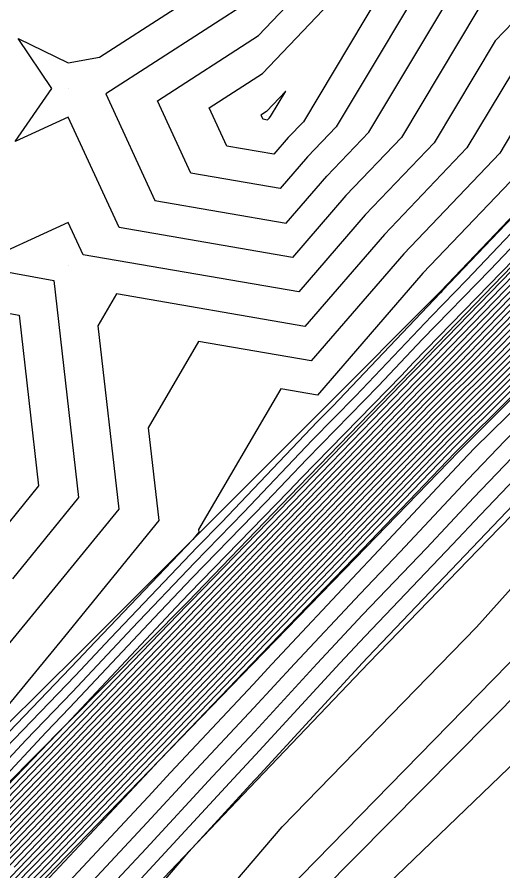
# Model space of a CAD drawing. Extents: x 2188792 to 2191981, y 386090 to 389710.
# Drawn here: x 2190937.31 to 2190964.68, y 388716.18 to 388764.3 of the extents above; entities that cross this region are included whole.
import ezdxf

# ---------------------------------------------------------------- set-up
doc = ezdxf.new("R2010")
doc.units = 0
for name, color, linetype in [('DTM Contours Major', 7, 'Continuous'), ('DTM Contours Minor', 7, 'Continuous'), ('Exist DTM QL2 LIDAR Elevation Point', 7, 'Continuous'), ('Exist Roads EOP', 7, 'Continuous'), ('Exist Roads EOT', 7, 'Continuous'), ('PH Exist DTM Breakline', 7, 'Continuous')]:
    doc.layers.add(name, color=color, linetype=linetype)

msp = doc.modelspace()

# ---------------------------------------------------------------- linework, layer by layer
at = {"layer": 'DTM Contours Major'}
for points in [[(2190937.024, 388700.844), (2190937.399, 388701.635), (2190944.469, 388709.514), (2190946.555, 388711.972), (2190949.092, 388714.961), (2190952.245, 388718.675), (2190963.183, 388729.917), (2190966.263, 388733.358), (2190969.789, 388737.297), (2190977.278, 388744.438), (2190980.417, 388748.054), (2190984.143, 388752.347), (2190987.709, 388754.929), (2190999.031, 388765.653), (2191002.619, 388768.554), (2191005.275, 388770.702), (2191007.32, 388772.355), (2191018.915, 388783.2), (2191020.165, 388784.328), (2191021.223, 388785.281), (2191039.794, 388802.727)], [(2191042.239, 388801.575), (2191023.757, 388781.907), (2191020.201, 388778.295), (2191007.25, 388764.518), (2191003.929, 388761.167), (2190988.443, 388744.746), (2190982.221, 388738.471), (2190969.719, 388726.456), (2190965.939, 388722.901), (2190949.011, 388706.617), (2190945.187, 388703.013), (2190932.424, 388689.18)], [(2190981.635, 388770.258), (2190974.993, 388763.282), (2190974.821, 388763.112), (2190968.135, 388756.089), (2190967.991, 388755.942), (2190961.27, 388748.882), (2190961.155, 388748.763), (2190955.069, 388742.355), (2190954.241, 388741.505), (2190948.833, 388735.825), (2190947.464, 388734.418), (2190942.574, 388729.293), (2190940.59, 388727.176), (2190936.667, 388723.105)], [(2190984.418, 388769.146), (2190978.878, 388763.58), (2190978.301, 388763.007), (2190972.706, 388757.385), (2190972.184, 388756.866), (2190966.42, 388750.92), (2190965.923, 388750.426), (2190960.134, 388744.452), (2190959.662, 388743.982), (2190953.847, 388737.98), (2190953.424, 388737.54), (2190947.587, 388731.516), (2190947.183, 388731.096), (2190946.774, 388730.669), (2190940.544, 388724.209), (2190939.99, 388723.633), (2190933.949, 388717.368)], [(2190992.398, 388768.816), (2190987.373, 388763.885), (2190986.189, 388762.792), (2190981.053, 388757.747), (2190980.013, 388756.659), (2190974.809, 388751.554), (2190969.411, 388746.259), (2190968.579, 388745.387), (2190963.1, 388740.019), (2190962.364, 388739.248), (2190957.412, 388733.958), (2190956.478, 388732.979), (2190951.665, 388727.841), (2190950.608, 388726.692), (2190945.959, 388721.728), (2190944.704, 388720.363), (2190940.223, 388715.574), (2190938.768, 388713.99), (2190934.456, 388709.379)], [(2190984.996, 388767.857), (2190980.908, 388763.75), (2190978.877, 388761.732), (2190974.742, 388757.577), (2190972.759, 388755.607), (2190968.492, 388751.204), (2190966.534, 388749.258), (2190962.241, 388744.827), (2190960.309, 388742.907), (2190955.988, 388738.448), (2190954.188, 388736.575), (2190949.864, 388732.111), (2190948.068, 388730.242), (2190946.244, 388728.344), (2190941.655, 388723.585), (2190939.716, 388721.567), (2190935.279, 388716.966)], [(2190963.269, 388764.711), (2190958.966, 388757.515), (2190955.837, 388754.237), (2190952.824, 388750.748), (2190943.057, 388752.434), (2190940.197, 388758.656), (2190937.204, 388757.279), (2190939.267, 388760.272), (2190937.371, 388763.097), (2190940.197, 388761.71), (2190941.954, 388762.029), (2190950.478, 388767.537)], [(2190985.573, 388766.567), (2190982.938, 388763.92), (2190979.453, 388760.457), (2190976.778, 388757.769), (2190973.334, 388754.347), (2190970.563, 388751.488), (2190967.145, 388748.091), (2190964.347, 388745.203), (2190960.955, 388741.832), (2190958.13, 388738.916), (2190954.952, 388735.609), (2190952.14, 388732.707), (2190948.952, 388729.388), (2190945.715, 388726.019), (2190942.766, 388722.961), (2190939.443, 388719.502), (2190936.61, 388716.564)], [(2190986.151, 388765.277), (2190984.969, 388764.09), (2190980.03, 388759.182), (2190978.814, 388757.961), (2190973.909, 388753.087), (2190972.634, 388751.772), (2190967.756, 388746.924), (2190966.453, 388745.579), (2190961.602, 388740.757), (2190960.271, 388739.383), (2190955.717, 388734.643), (2190954.417, 388733.302), (2190949.836, 388728.534), (2190945.186, 388723.694), (2190943.878, 388722.338), (2190939.169, 388717.436), (2190937.94, 388716.162), (2190933.175, 388711.202)], [(2190930.196, 388748.797), (2190937.427, 388747.501), (2190938.524, 388737.874), (2190935.596, 388734.272)]]:
    msp.add_lwpolyline(points, dxfattribs=at)
at = {"layer": 'DTM Contours Minor'}
for points in [[(2190998.494, 388808.568), (2191002.029, 388798.48), (2190997.793, 388793.963), (2190993.486, 388789.372), (2190985.269, 388788.242), (2190983.132, 388785.895), (2190983.577, 388778.408), (2190978.579, 388773.181), (2190973.601, 388767.975), (2190971.424, 388764.93), (2190966.178, 388759.44), (2190964.497, 388756.628), (2190959.087, 388750.961), (2190953.878, 388744.928), (2190947.538, 388746.023), (2190944.697, 388741.16), (2190945.293, 388735.927), (2190939.986, 388729.397), (2190934.459, 388722.68)], [(2191001.088, 388808.795), (2191004.853, 388798.051), (2190999.605, 388792.456), (2190994.27, 388786.768), (2190990.304, 388786.223), (2190986.045, 388781.544), (2190986.254, 388778.034), (2190980.256, 388771.762), (2190974.282, 388765.514), (2190973.244, 388764.063), (2190967.148, 388757.683), (2190966.34, 388756.333), (2190960.17, 388749.869), (2190954.229, 388742.988), (2190952.166, 388743.345), (2190947.534, 388735.415), (2190947.55, 388735.278), (2190947.209, 388734.859), (2190941.348, 388728.716), (2190940.753, 388728.081), (2190935.524, 388722.655)], [(2190996.514, 388806.588), (2190999.205, 388798.908), (2190995.98, 388795.47), (2190992.702, 388791.975), (2190980.233, 388790.261), (2190980.22, 388790.246), (2190980.9, 388778.781), (2190976.902, 388774.6), (2190972.92, 388770.436), (2190969.603, 388765.796), (2190965.208, 388761.197), (2190962.653, 388756.924), (2190958.004, 388752.053), (2190953.527, 388746.868), (2190942.909, 388748.701), (2190941.859, 388746.904), (2190943.037, 388736.576), (2190938.523, 388731.022), (2190933.821, 388725.309)], [(2190970.2, 388804.541), (2190975.472, 388800.276), (2190975.592, 388795.667), (2190976.883, 388790.275), (2190977.711, 388787.785), (2190978.224, 388779.154), (2190975.226, 388776.019), (2190972.24, 388772.897), (2190967.783, 388766.663), (2190964.238, 388762.954), (2190960.809, 388757.219), (2190956.921, 388753.145), (2190953.176, 388748.808), (2190941.034, 388750.904), (2190940.197, 388752.726), (2190934.861, 388750.271), (2190939.386, 388749.46), (2190940.78, 388737.225), (2190937.06, 388732.647)], [(2190945.224, 388759.579), (2190950.916, 388763.257), (2190957.575, 388770.273), (2190950.198, 388780.096), (2190950.037, 388780.113), (2190950.049, 388780.274), (2190946.753, 388786.83), (2190945.138, 388790.275), (2190950.198, 388797.899), (2190958.113, 388798.19), (2190959.041, 388790.275), (2190952, 388782.076), (2190950.724, 388780.274), (2190960.199, 388775.499), (2190970.18, 388780.254), (2190962.321, 388769.263), (2190961.329, 388768.225), (2190955.279, 388758.106), (2190953.671, 388756.421), (2190952.122, 388754.628), (2190947.102, 388755.495), (2190945.224, 388759.579)], [(2190948.135, 388759.178), (2190951.135, 388761.117), (2190959.826, 388770.273), (2190958.701, 388771.77), (2190960.199, 388771.016), (2190961.617, 388771.691), (2190960.5, 388770.129), (2190960.359, 388769.982), (2190953.435, 388758.401), (2190952.587, 388757.513), (2190951.771, 388756.568), (2190949.124, 388757.025), (2190948.135, 388759.178)], [(2190984.187, 388769.662), (2190978.601, 388764.05), (2190978.092, 388763.551), (2190978.055, 388763.511), (2190972.167, 388757.702), (2190971.723, 388757.235), (2190965.921, 388751.286), (2190965.314, 388750.648), (2190959.645, 388744.831), (2190958.957, 388744.107), (2190953.331, 388738.33), (2190952.604, 388737.566), (2190947.01, 388731.82), (2190946.252, 388731.025), (2190940.1, 388724.461), (2190940.096, 388724.457), (2190940.062, 388724.42), (2190933.417, 388717.529)], [(2190984.303, 388769.404), (2190978.471, 388763.546), (2190978.186, 388763.262), (2190972.298, 388757.347), (2190972.069, 388757.118), (2190966.006, 388750.863), (2190965.801, 388750.659), (2190959.713, 388744.376), (2190959.533, 388744.197), (2190953.418, 388737.887), (2190953.271, 388737.734), (2190947.132, 388731.397), (2190947.007, 388731.267), (2190946.88, 388731.134), (2190940.321, 388724.334), (2190940.045, 388724.046), (2190933.683, 388717.449)], [(2190984.534, 388768.888), (2190979.284, 388763.614), (2190978.416, 388762.752), (2190973.113, 388757.423), (2190972.299, 388756.614), (2190966.835, 388750.977), (2190966.046, 388750.192), (2190960.555, 388744.527), (2190959.791, 388743.767), (2190954.275, 388738.074), (2190953.577, 388737.347), (2190948.042, 388731.635), (2190947.36, 388730.925), (2190946.668, 388730.204), (2190940.766, 388724.084), (2190939.936, 388723.22), (2190934.215, 388717.288)], [(2190984.649, 388768.63), (2190979.69, 388763.648), (2190978.531, 388762.497), (2190973.52, 388757.462), (2190972.414, 388756.363), (2190967.249, 388751.033), (2190966.168, 388749.959), (2190960.977, 388744.602), (2190959.921, 388743.552), (2190954.703, 388738.167), (2190953.73, 388737.154), (2190948.498, 388731.754), (2190947.537, 388730.754), (2190946.562, 388729.739), (2190940.988, 388723.959), (2190939.881, 388722.807), (2190934.481, 388717.207)], [(2190935.876, 388702.275), (2190938.009, 388706.782), (2190939.356, 388708.282), (2190944.604, 388714.465), (2190946.976, 388717.26), (2190950.674, 388721.282), (2190950.79, 388721.406), (2190956.77, 388727.906), (2190957.075, 388728.231), (2190963.319, 388734.779), (2190963.727, 388735.214), (2190969.831, 388741.615), (2190970.383, 388742.156), (2190976.384, 388748.443), (2190977.023, 388749.07), (2190977.639, 388749.674), (2190983.648, 388755.958), (2190984.344, 388756.641), (2190990.596, 388762.419), (2190991.108, 388762.92), (2190997.597, 388768.906)], [(2190990.836, 388768.441), (2190986.613, 388764.245), (2190986.593, 388764.225), (2190980.491, 388758.162), (2190980.443, 388758.114), (2190974.369, 388752.079), (2190974.292, 388751.999), (2190968.245, 388745.99), (2190968.139, 388745.88), (2190962.119, 388739.897), (2190961.984, 388739.758), (2190956.328, 388733.871), (2190956.238, 388733.778), (2190950.543, 388727.851), (2190945.299, 388722.393), (2190944.781, 388721.839), (2190944.763, 388721.82), (2190939.143, 388715.813), (2190938.931, 388715.583), (2190933.474, 388709.748)], [(2190984.765, 388768.372), (2190980.096, 388763.682), (2190978.647, 388762.242), (2190973.927, 388757.5), (2190972.529, 388756.111), (2190967.663, 388751.09), (2190966.29, 388749.725), (2190961.398, 388744.677), (2190960.05, 388743.337), (2190955.132, 388738.261), (2190953.883, 388736.961), (2190948.953, 388731.873), (2190947.714, 388730.583), (2190946.456, 388729.274), (2190941.21, 388723.835), (2190939.826, 388722.394), (2190934.747, 388717.127)], [(2190984.88, 388768.115), (2190980.502, 388763.716), (2190978.762, 388761.987), (2190974.335, 388757.539), (2190972.644, 388755.859), (2190968.078, 388751.147), (2190966.412, 388749.492), (2190961.819, 388744.752), (2190960.179, 388743.122), (2190955.56, 388738.354), (2190954.035, 388736.768), (2190949.408, 388731.992), (2190947.891, 388730.413), (2190946.35, 388728.809), (2190941.433, 388723.71), (2190939.771, 388721.981), (2190935.013, 388717.047)], [(2190980.454, 388768.022), (2190976.013, 388763.358), (2190973.936, 388761.309), (2190969.331, 388756.471), (2190967.301, 388754.39), (2190962.618, 388749.47), (2190960.652, 388747.452), (2190956.365, 388742.939), (2190953.938, 388740.447), (2190950.09, 388736.406), (2190947.312, 388733.552), (2190943.8, 388729.871), (2190940.426, 388726.271), (2190937.81, 388723.556), (2190933.707, 388719.164)], [(2190985.111, 388767.599), (2190981.314, 388763.784), (2190978.992, 388761.477), (2190975.149, 388757.615), (2190972.874, 388755.355), (2190968.906, 388751.261), (2190966.656, 388749.025), (2190962.662, 388744.903), (2190960.438, 388742.692), (2190956.416, 388738.541), (2190954.341, 388736.382), (2190950.319, 388732.23), (2190948.244, 388730.071), (2190946.138, 388727.879), (2190941.877, 388723.46), (2190939.662, 388721.154), (2190935.546, 388716.886)], [(2190992.076, 388767.342), (2190988.178, 388763.519), (2190985.728, 388761.255), (2190981.702, 388757.3), (2190979.419, 388754.913), (2190975.362, 388750.933), (2190971.154, 388746.805), (2190969.03, 388744.579), (2190964.782, 388740.418), (2190962.705, 388738.239), (2190958.889, 388734.163), (2190956.627, 388731.792), (2190952.941, 388727.857), (2190950.653, 388725.37), (2190947.138, 388721.616), (2190944.646, 388718.906), (2190941.304, 388715.334), (2190938.604, 388712.397), (2190935.438, 388709.011)], [(2190985.227, 388767.341), (2190981.72, 388763.818), (2190979.108, 388761.222), (2190975.556, 388757.654), (2190972.989, 388755.103), (2190969.32, 388751.317), (2190966.779, 388748.792), (2190963.083, 388744.978), (2190960.567, 388742.477), (2190956.845, 388738.635), (2190954.494, 388736.188), (2190950.774, 388732.349), (2190948.421, 388729.9), (2190946.033, 388727.414), (2190942.1, 388723.336), (2190939.607, 388720.741), (2190935.812, 388716.805)], [(2190985.342, 388767.083), (2190982.126, 388763.852), (2190979.223, 388760.967), (2190975.964, 388757.692), (2190973.104, 388754.851), (2190969.735, 388751.374), (2190966.901, 388748.558), (2190963.504, 388745.053), (2190960.697, 388742.262), (2190957.273, 388738.728), (2190954.647, 388735.995), (2190951.23, 388732.468), (2190948.598, 388729.73), (2190945.927, 388726.949), (2190942.322, 388723.211), (2190939.552, 388720.328), (2190936.078, 388716.725)], [(2190985.458, 388766.825), (2190982.532, 388763.886), (2190979.338, 388760.712), (2190976.371, 388757.731), (2190973.219, 388754.599), (2190970.149, 388751.431), (2190967.023, 388748.325), (2190963.926, 388745.128), (2190960.826, 388742.047), (2190957.701, 388738.822), (2190954.8, 388735.802), (2190951.685, 388732.587), (2190948.775, 388729.559), (2190945.821, 388726.484), (2190942.544, 388723.086), (2190939.497, 388719.915), (2190936.344, 388716.644)], [(2190985.689, 388766.309), (2190983.344, 388763.954), (2190979.569, 388760.202), (2190977.185, 388757.807), (2190973.449, 388754.095), (2190970.977, 388751.545), (2190967.267, 388747.858), (2190964.768, 388745.279), (2190961.085, 388741.617), (2190958.558, 388739.009), (2190955.105, 388735.416), (2190952.595, 388732.826), (2190949.129, 388729.217), (2190945.609, 388725.554), (2190942.989, 388722.837), (2190939.388, 388719.089), (2190936.876, 388716.484)], [(2190950.697, 388765.397), (2190942.314, 388759.98), (2190945.079, 388753.964), (2190952.473, 388752.688), (2190954.754, 388755.329), (2190957.122, 388757.81), (2190962.299, 388766.468)], [(2190985.92, 388765.793), (2190984.157, 388764.022), (2190979.799, 388759.692), (2190978, 388757.884), (2190973.679, 388753.591), (2190971.806, 388751.658), (2190967.512, 388747.391), (2190965.611, 388745.429), (2190961.343, 388741.187), (2190959.414, 388739.196), (2190955.411, 388735.03), (2190953.506, 388733.064), (2190949.482, 388728.876), (2190945.397, 388724.624), (2190943.433, 388722.587), (2190939.278, 388718.263), (2190937.408, 388716.323), (2190933.186, 388711.928)], [(2190979.273, 388765.786), (2190977.034, 388763.435), (2190973.052, 388759.505), (2190970.527, 388756.853), (2190966.611, 388752.838), (2190963.966, 388750.059), (2190960.148, 388746.142), (2190957.661, 388743.523), (2190953.635, 388739.388), (2190951.347, 388736.986), (2190947.161, 388732.686), (2190945.026, 388730.448), (2190940.263, 388725.366), (2190938.953, 388724.006), (2190933.408, 388718.071)], [(2190991.753, 388765.868), (2190988.984, 388763.152), (2190985.267, 388759.717), (2190982.351, 388756.853), (2190978.826, 388753.167), (2190975.916, 388750.312), (2190972.897, 388747.351), (2190969.481, 388743.771), (2190966.465, 388740.817), (2190963.046, 388737.231), (2190960.366, 388734.368), (2190956.776, 388730.605), (2190954.217, 388727.873), (2190950.699, 388724.049), (2190948.317, 388721.505), (2190944.587, 388717.449), (2190942.384, 388715.095), (2190938.441, 388710.804), (2190936.42, 388708.643)], [(2190985.804, 388766.051), (2190983.751, 388763.988), (2190979.684, 388759.947), (2190977.593, 388757.846), (2190973.564, 388753.843), (2190971.392, 388751.601), (2190967.39, 388747.624), (2190965.19, 388745.354), (2190961.214, 388741.402), (2190958.986, 388739.103), (2190955.258, 388735.223), (2190953.051, 388732.945), (2190949.306, 388729.046), (2190945.503, 388725.089), (2190943.211, 388722.712), (2190939.333, 388718.676), (2190937.142, 388716.403)], [(2190986.035, 388765.535), (2190984.563, 388764.056), (2190979.915, 388759.437), (2190978.407, 388757.923), (2190973.794, 388753.339), (2190972.22, 388751.715), (2190967.634, 388747.157), (2190966.032, 388745.504), (2190961.473, 388740.972), (2190959.843, 388739.29), (2190955.564, 388734.836), (2190953.961, 388733.183), (2190949.659, 388728.705), (2190945.292, 388724.159), (2190943.655, 388722.462), (2190939.224, 388717.849), (2190937.674, 388716.242), (2190933.18, 388711.565)], [(2190986.382, 388764.761), (2190985.781, 388764.157), (2190980.26, 388758.672), (2190979.629, 388758.038), (2190974.139, 388752.583), (2190973.463, 388751.885), (2190968.001, 388746.457), (2190967.296, 388745.73), (2190961.861, 388740.327), (2190961.128, 388739.57), (2190956.022, 388734.257), (2190955.327, 388733.54), (2190950.19, 388728.193), (2190944.974, 388722.764), (2190944.322, 388722.088), (2190939.059, 388716.61), (2190938.472, 388716.001), (2190933.164, 388710.476)], [(2190986.266, 388765.019), (2190985.375, 388764.123), (2190980.145, 388758.927), (2190979.222, 388757.999), (2190974.024, 388752.835), (2190973.049, 388751.829), (2190967.878, 388746.69), (2190966.875, 388745.655), (2190961.731, 388740.542), (2190960.699, 388739.477), (2190955.869, 388734.45), (2190954.872, 388733.421), (2190950.013, 388728.363), (2190945.08, 388723.229), (2190944.1, 388722.213), (2190939.114, 388717.023), (2190938.206, 388716.082), (2190933.169, 388710.839)], [(2190986.497, 388764.503), (2190986.187, 388764.191), (2190980.376, 388758.417), (2190980.036, 388758.076), (2190974.254, 388752.331), (2190973.877, 388751.942), (2190968.123, 388746.223), (2190967.717, 388745.805), (2190961.99, 388740.112), (2190961.556, 388739.664), (2190956.175, 388734.064), (2190955.783, 388733.659), (2190950.367, 388728.022), (2190944.868, 388722.299), (2190944.545, 388721.963), (2190939.004, 388716.197), (2190938.738, 388715.921), (2190933.158, 388710.113)], [(2190935.775, 388705.92), (2190937.402, 388708.274), (2190938.278, 388709.211), (2190943.465, 388714.855), (2190944.528, 388715.992), (2190949.496, 388721.394), (2190950.744, 388722.727), (2190955.494, 388727.89), (2190956.925, 388729.418), (2190961.842, 388734.573), (2190963.387, 388736.223), (2190968.148, 388741.216), (2190969.932, 388742.964), (2190974.64, 388747.897), (2190976.469, 388749.691), (2190978.232, 388751.421), (2190983, 388756.405), (2190984.805, 388758.179), (2190989.79, 388762.785), (2190991.43, 388764.394)], [(2190952.447, 388760.128), (2190951.354, 388758.977), (2190951.045, 388758.777), (2190951.147, 388758.555), (2190951.42, 388758.508), (2190951.504, 388758.605), (2190951.591, 388758.697), (2190952.447, 388760.128)]]:
    msp.add_lwpolyline(points, dxfattribs=at)
at = {"layer": 'Exist DTM QL2 LIDAR Elevation Point'}
for p, q in [((2190940.197, 388760.272), (2190940.197, 388760.272)), ((2190951.379, 388758.731), (2190951.379, 388758.731)), ((2190940.197, 388750.271), (2190940.197, 388750.271))]:
    msp.add_line(p, q, dxfattribs=at)
at = {"layer": 'Exist Roads EOP'}
msp.add_lwpolyline([(2191117.249, 388879.058), (2191079.828, 388842.231), (2191041.78, 388804.717), (2191005.521, 388768.388), (2190968.813, 388731.779), (2190932.611, 388694.747), (2190897.463, 388657.367), (2190862.115, 388618.542), (2190828.092, 388579.337), (2190795.886, 388540.624), (2190765.721, 388503.072), (2190733.106, 388461.208), (2190701.312, 388418.791), (2190672.539, 388379.484), (2190643.174, 388339.162), (2190612.645, 388296.995), (2190582.398, 388254.562), (2190551.22, 388211.33), (2190519.268, 388166.971), (2190488.249, 388123.952), (2190458.501, 388082.405), (2190428.971, 388041.571), (2190398.227, 387998.986)], dxfattribs=at)
at = {"layer": 'Exist Roads EOT'}
msp.add_lwpolyline([(2190415.064, 388019.09), (2190445.56, 388061.245), (2190473.487, 388100.115), (2190503.229, 388141.605), (2190533.333, 388183.744), (2190563.731, 388225.945), (2190594.017, 388268.083), (2190624.176, 388310.153), (2190656.565, 388354.896), (2190687.512, 388397.436), (2190719.557, 388440.71), (2190751.07, 388481.79), (2190777.618, 388515.751), (2190809.207, 388554.646), (2190841.125, 388592.518), (2190874.304, 388630.266), (2190909.444, 388668.428), (2190945.996, 388706.518), (2190984.282, 388745.174), (2191021.668, 388782.38), (2191059.687, 388820.174), (2191097.04, 388857.128), (2191110.466, 388870.43)], dxfattribs=at)
at = {"layer": 'PH Exist DTM Breakline'}
for points in [[(2191075.323, 388864.626), (2191068.3, 388857.757), (2191061.276, 388850.887), (2191054.253, 388844.017), (2191047.23, 388837.148), (2191040.206, 388830.278), (2191033.695, 388823.769), (2191027.184, 388817.26), (2191020.673, 388810.75), (2191014.162, 388804.241), (2191007.775, 388797.607), (2191001.389, 388790.973), (2190995.002, 388784.339), (2190988.615, 388777.705), (2190981.758, 388770.49), (2190974.901, 388763.275), (2190968.044, 388756.06), (2190961.186, 388748.845), (2190954.398, 388742.053), (2190947.611, 388735.261), (2190940.823, 388728.469), (2190934.557, 388722.274), (2190928.291, 388716.079), (2190923.576, 388711.769)], [(2191076.519, 388862.675), (2191069.835, 388856.371), (2191063.151, 388850.066), (2191056.189, 388843.072), (2191049.226, 388836.077), (2191042.264, 388829.082), (2191035.302, 388822.087), (2191028.339, 388815.092), (2191021.377, 388808.098), (2191015.121, 388801.598), (2191008.866, 388795.099), (2191002.61, 388788.6), (2190996.355, 388782.101), (2190990.261, 388775.905), (2190984.166, 388769.709), (2190978.072, 388763.513), (2190971.978, 388757.317), (2190965.715, 388750.823), (2190959.453, 388744.33), (2190953.19, 388737.837), (2190946.927, 388731.343), (2190940.1, 388724.458), (2190933.272, 388717.573)], [(2190934.113, 388704.472), (2190938.153, 388707.993), (2190944.474, 388714.632), (2190950.794, 388721.271), (2190957.115, 388727.91), (2190963.85, 388734.852), (2190970.585, 388741.794), (2190977.32, 388748.736), (2190984.055, 388755.679), (2190990.961, 388762.253), (2190997.868, 388768.827), (2191004.775, 388775.401), (2191011.681, 388781.975), (2191018.134, 388788.391), (2191024.588, 388794.807), (2191031.041, 388801.223), (2191037.494, 388807.639)], [(2191030.434, 388806.767), (2191024.115, 388800.702), (2191017.797, 388794.637), (2191011.478, 388788.572), (2191005.16, 388782.507), (2190998.841, 388776.442), (2190992.731, 388770.335), (2190986.62, 388764.228), (2190980.51, 388758.121), (2190974.399, 388752.014), (2190968.288, 388745.907), (2190962.178, 388739.8), (2190956.373, 388733.813), (2190950.568, 388727.827), (2190944.764, 388721.84), (2190938.959, 388715.854), (2190933.154, 388709.868)]]:
    msp.add_lwpolyline(points, dxfattribs=at)

doc.saveas('drawing.dxf')
